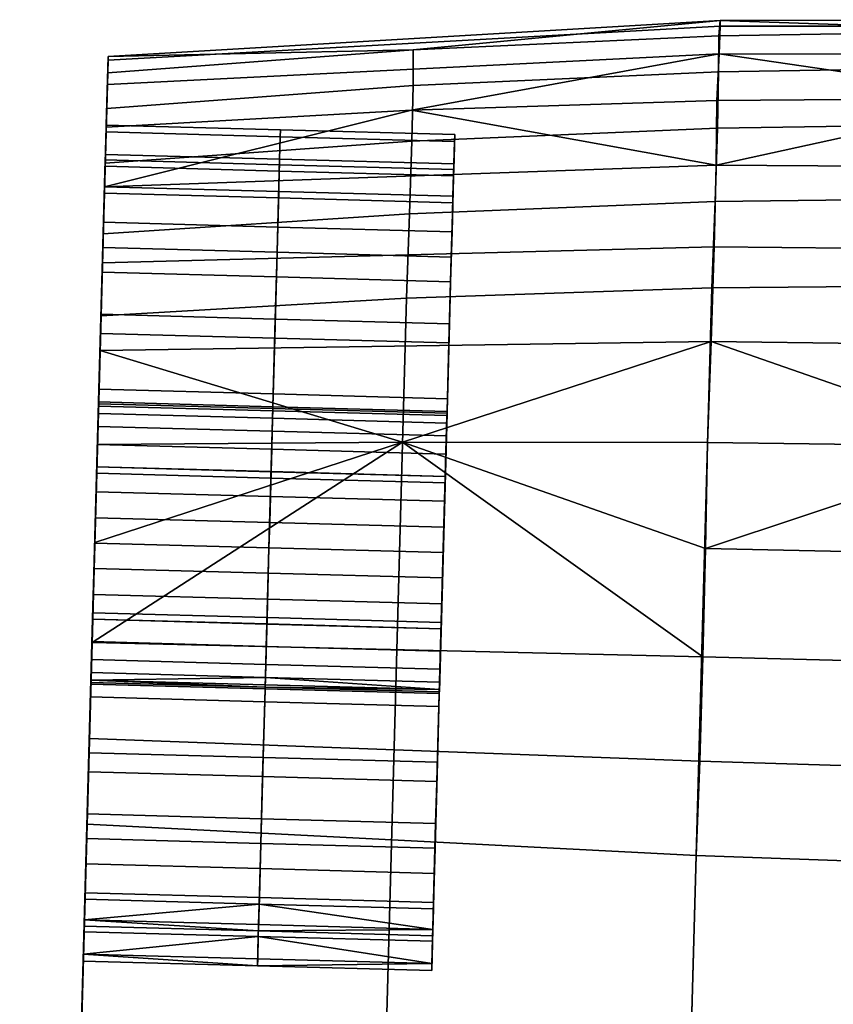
# Model space of a CAD drawing. Header units: millimetres. Extents: x -265 to 265, y -281 to 271.
# Tile 432 of 478: x -256 to -244, y 208 to 223. Entities that reach past the tile are written whole.
import ezdxf

# ---------------------------------------------------------------- set-up
doc = ezdxf.new("R2010")
doc.units = ezdxf.units.MM
doc.header["$MEASUREMENT"] = 0
doc.layers.add('podrucky', color=7, linetype='Continuous', true_color=0x000000)

msp = doc.modelspace()

# ---------------------------------------------------------------- meshes
at = {"layer": 'podrucky'}
mesh = msp.add_polyface(dxfattribs=at)
corners = [(-249.791, 220.878, 606.058), (-249.812, 220.093, 606.991), (-249.8, 220.557, 607.175), (-249.826, 219.583, 607.976), (-249.815, 220.001, 608.249), (-249.846, 218.868, 608.855), (-249.805, 220.387, 605.967), (-249.788, 220.979, 604.966), (-249.802, 220.479, 604.966), (-249.805, 220.387, 603.965), (-249.836, 219.222, 609.209), (-249.87, 217.989, 609.57), (-249.863, 218.263, 609.988), (-249.897, 217.005, 610.08), (-249.812, 220.093, 602.942), (-249.791, 220.878, 603.874), (-249.8, 220.557, 602.758), (-249.826, 219.583, 601.957), (-249.846, 218.868, 601.077), (-249.815, 220.001, 601.683), (-249.87, 217.989, 600.363), (-249.836, 219.222, 600.724), (-249.897, 217.005, 599.852), (-249.863, 218.263, 599.944), (-252.299, 220.626, 602.758), (-252.314, 220.07, 601.683), (-249.815, 220.001, 601.683), (-249.8, 220.557, 602.758), (-252.29, 220.947, 603.874), (-249.791, 220.878, 603.874), (-252.336, 219.291, 600.724), (-249.836, 219.222, 600.724), (-252.287, 221.047, 604.966), (-249.788, 220.979, 604.966), (-252.299, 220.626, 607.175), (-252.29, 220.947, 606.058), (-249.791, 220.878, 606.058), (-249.8, 220.557, 607.175), (-252.314, 220.07, 608.249), (-249.815, 220.001, 608.249), (-252.336, 219.291, 609.209), (-249.836, 219.222, 609.209), (-252.312, 220.161, 602.942), (-249.812, 220.093, 602.942), (-249.826, 219.583, 601.957), (-252.326, 219.651, 601.957), (-252.304, 220.456, 603.965), (-249.805, 220.387, 603.965), (-249.846, 218.868, 601.077), (-252.346, 218.937, 601.077), (-252.301, 220.547, 604.966), (-249.802, 220.479, 604.966), (-252.312, 220.161, 606.991), (-249.812, 220.093, 606.991), (-249.805, 220.387, 605.967), (-252.304, 220.456, 605.967), (-252.326, 219.651, 607.976), (-249.826, 219.583, 607.976), (-252.346, 218.937, 608.855), (-249.846, 218.868, 608.855), (-246.053, 220.017, 610.764), (-250.436, 219.844, 610.604), (-250.479, 218.631, 611.452), (-246.099, 218.779, 611.66), (-246.019, 221.073, 609.617), (-250.402, 220.884, 609.508), (-246.001, 221.879, 608.282), (-250.385, 221.681, 608.224), (-254.76, 222.1, 605.429), (-250.382, 222.194, 606.835), (-245.98, 222.616, 605.331), (-245.979, 222.532, 603.773), (-254.761, 222.047, 603.986), (-254.771, 221.698, 602.584), (-245.994, 222.139, 602.264), (-246.025, 221.467, 600.891), (-246.038, 220.539, 599.676), (-250.405, 221.328, 601.065), (-254.811, 220.229, 600.185), (-246.065, 219.366, 598.649), (-254.841, 219.14, 599.238), (-254.875, 217.879, 598.534), (-246.107, 218.01, 597.878)]
mesh.append_faces([[corners[k] for k in face] for face in [(0, 1, 2, 2), (3, 2, 1, 1), (2, 3, 4, 4), (5, 4, 3, 3), (6, 0, 7, 7), (7, 8, 6, 6), (6, 1, 0, 0), (9, 8, 7, 7), (4, 5, 10, 10), (11, 10, 5, 5), (10, 11, 12, 12), (13, 12, 11, 11), (14, 15, 16, 16), (15, 14, 9, 9), (9, 7, 15, 15), (17, 14, 16, 16), (18, 17, 19, 19), (16, 19, 17, 17), (20, 18, 21, 21), (19, 21, 18, 18), (22, 20, 23, 23), (21, 23, 20, 20), (24, 25, 26, 27), (28, 24, 27, 29), (25, 30, 31, 26), (32, 28, 29, 33), (34, 35, 36, 37), (38, 34, 37, 39), (40, 38, 39, 41), (33, 36, 35, 32), (42, 43, 44, 45), (46, 47, 43, 42), (45, 44, 48, 49), (50, 51, 47, 46), (52, 53, 54, 55), (56, 57, 53, 52), (58, 59, 57, 56), (51, 50, 55, 54), (60, 61, 62, 63), (64, 65, 61, 60), (66, 67, 65, 64), (68, 69, 70, 70), (70, 71, 72, 68), (73, 72, 71, 74), (75, 76, 77, 77), (78, 77, 76, 76), (76, 79, 80, 78), (81, 80, 79, 82)]])
mesh = msp.add_polyface(dxfattribs=at)
corners = [(-237.496, 213.26, 597.086), (-246.228, 213.487, 597.342), (-246.189, 215.041, 597.218), (-237.452, 214.853, 596.969), (-228.768, 213.007, 597.343), (-228.721, 214.561, 597.218), (-246.16, 216.559, 597.401), (-241.783, 216.505, 597.224), (-237.409, 216.407, 597.165), (-250.537, 216.567, 597.696), (-233.037, 216.265, 597.224), (-241.678, 220.072, 610.86), (-246.053, 220.017, 610.764), (-246.099, 218.779, 611.66), (-241.721, 218.819, 611.784), (-241.646, 221.138, 609.683), (-246.019, 221.073, 609.617), (-241.626, 221.95, 608.318), (-246.001, 221.879, 608.282), (-237.311, 220.01, 610.892), (-237.345, 218.752, 611.826), (-237.281, 221.08, 609.705), (-237.258, 221.893, 608.329), (-232.947, 219.831, 610.86), (-232.974, 218.578, 611.784), (-232.92, 220.898, 609.683), (-232.896, 221.709, 608.317), (-250.385, 221.681, 608.224), (-246, 222.394, 606.843), (-250.382, 222.194, 606.835), (-241.62, 222.466, 606.848), (-237.244, 222.409, 606.85), (-232.873, 222.225, 606.848), (-237.24, 222.534, 603.702), (-245.979, 222.532, 603.773), (-245.98, 222.616, 605.331), (-237.238, 222.627, 605.298), (-237.252, 222.125, 602.157), (-245.994, 222.139, 602.264), (-228.52, 222.052, 603.773), (-228.513, 222.135, 605.331), (-228.525, 221.658, 602.264), (-241.646, 221.502, 600.786), (-246.025, 221.467, 600.891), (-237.271, 221.434, 600.751), (-250.405, 221.328, 601.065), (-232.899, 221.262, 600.786), (-237.33, 219.281, 598.453), (-246.065, 219.366, 598.649), (-246.038, 220.539, 599.676), (-237.297, 220.482, 599.506), (-237.368, 217.894, 597.66), (-246.107, 218.01, 597.878), (-228.606, 218.885, 598.649), (-228.569, 220.059, 599.676), (-228.639, 217.53, 597.878)]
mesh.append_faces([[corners[k] for k in face] for face in [(0, 1, 2, 3), (4, 0, 3, 5), (2, 6, 7, 7), (3, 2, 7, 8), (9, 2, 1, 1), (9, 6, 2, 2), (8, 10, 3, 3), (11, 12, 13, 14), (15, 16, 12, 11), (17, 18, 16, 15), (19, 11, 14, 20), (21, 15, 11, 19), (22, 17, 15, 21), (23, 19, 20, 24), (25, 21, 19, 23), (26, 22, 21, 25), (27, 18, 28, 29), (18, 17, 30, 28), (31, 30, 17, 22), (26, 32, 31, 22), (33, 34, 35, 36), (37, 38, 34, 33), (39, 33, 36, 40), (41, 37, 33, 39), (28, 35, 29, 29), (36, 30, 31, 31), (30, 36, 35, 35), (36, 31, 32, 32), (28, 30, 35, 35), (38, 42, 43, 43), (38, 37, 44, 42), (45, 38, 43, 43), (46, 44, 37, 37), (41, 46, 37, 37), (32, 40, 36, 36), (47, 48, 49, 50), (51, 52, 48, 47), (53, 47, 50, 54), (55, 51, 47, 53), (50, 42, 44, 44), (42, 50, 49, 49), (50, 44, 46, 46), (43, 42, 49, 49), (9, 52, 6, 6), (52, 7, 6, 6), (52, 51, 8, 7), (51, 10, 8, 8), (46, 54, 50, 50)]])
mesh = msp.add_polyface(dxfattribs=at)
corners = [(-254.835, 219.359, 600.724), (-254.861, 218.4, 599.944), (-252.362, 218.332, 599.944), (-252.336, 219.291, 600.724), (-254.813, 220.138, 601.683), (-252.314, 220.07, 601.683), (-254.798, 220.695, 602.758), (-252.299, 220.626, 602.758), (-254.789, 221.016, 603.874), (-252.29, 220.947, 603.874), (-254.786, 221.116, 604.966), (-252.287, 221.047, 604.966), (-252.29, 220.947, 606.058), (-254.789, 221.016, 606.058), (-254.798, 220.695, 607.175), (-252.299, 220.626, 607.175), (-254.813, 220.138, 608.249), (-252.314, 220.07, 608.249), (-254.861, 218.4, 609.988), (-254.835, 219.359, 609.209), (-252.336, 219.291, 609.209), (-252.362, 218.332, 609.988), (-254.824, 219.72, 601.957), (-252.326, 219.651, 601.957), (-252.346, 218.937, 601.077), (-254.845, 219.006, 601.077), (-254.811, 220.23, 602.942), (-252.312, 220.161, 602.942), (-254.803, 220.524, 603.965), (-252.304, 220.456, 603.965), (-254.8, 220.616, 604.966), (-252.301, 220.547, 604.966), (-254.803, 220.524, 605.967), (-252.304, 220.456, 605.967), (-254.811, 220.23, 606.991), (-252.312, 220.161, 606.991), (-254.824, 219.72, 607.976), (-252.326, 219.651, 607.976), (-254.845, 219.006, 608.855), (-252.346, 218.937, 608.855), (-254.803, 220.524, 605.967), (-254.912, 216.532, 606.38), (-254.811, 220.23, 606.991), (-254.897, 217.084, 604.602), (-254.896, 217.117, 604.966), (-254.8, 220.616, 604.966), (-254.803, 220.524, 603.965), (-254.932, 215.854, 603.107), (-254.811, 220.23, 602.942), (-254.824, 219.72, 601.957), (-254.801, 220.57, 609.354), (-254.861, 218.4, 609.988), (-254.829, 219.554, 610.38), (-254.813, 220.138, 608.249), (-254.835, 219.359, 609.209), (-254.789, 221.016, 606.058), (-254.766, 221.865, 606.823), (-254.76, 222.1, 605.429), (-254.761, 222.047, 603.986), (-254.786, 221.116, 604.966), (-254.779, 221.354, 608.141), (-254.798, 220.695, 607.175), (-254.789, 221.016, 603.874), (-254.771, 221.698, 602.584), (-254.813, 220.138, 601.683), (-254.787, 221.085, 601.31), (-254.798, 220.695, 602.758), (-254.811, 220.229, 600.185), (-254.835, 219.359, 600.724), (-254.841, 219.14, 599.238), (-254.861, 218.4, 599.944), (-254.829, 219.554, 610.38), (-254.861, 218.376, 611.161), (-250.479, 218.631, 611.452), (-250.436, 219.844, 610.604), (-254.779, 221.354, 608.141), (-254.801, 220.57, 609.354), (-250.402, 220.884, 609.508), (-250.385, 221.681, 608.224), (-254.766, 221.865, 606.823), (-250.382, 222.194, 606.835), (-254.76, 222.1, 605.429), (-254.771, 221.698, 602.584), (-245.994, 222.139, 602.264), (-250.405, 221.328, 601.065), (-254.787, 221.085, 601.31), (-254.811, 220.229, 600.185)]
mesh.append_faces([[corners[k] for k in face] for face in [(0, 1, 2, 3), (4, 0, 3, 5), (6, 4, 5, 7), (8, 6, 7, 9), (10, 8, 9, 11), (11, 12, 13, 10), (14, 13, 12, 15), (16, 14, 15, 17), (18, 19, 20, 21), (19, 16, 17, 20), (22, 23, 24, 25), (26, 27, 23, 22), (28, 29, 27, 26), (30, 31, 29, 28), (31, 30, 32, 33), (34, 35, 33, 32), (36, 37, 35, 34), (38, 39, 37, 36), (40, 41, 42, 42), (43, 44, 45, 45), (43, 45, 46, 46), (47, 48, 49, 49), (50, 51, 52, 52), (53, 54, 50, 50), (51, 50, 54, 54), (55, 56, 57, 57), (57, 58, 59, 59), (60, 56, 61, 61), (60, 61, 53, 53), (57, 59, 55, 55), (58, 62, 59, 59), (56, 55, 61, 61), (53, 50, 60, 60), (63, 62, 58, 58), (64, 63, 65, 65), (62, 63, 66, 66), (65, 67, 68, 68), (66, 63, 64, 64), (65, 68, 64, 64), (69, 70, 67, 67), (67, 70, 68, 68), (71, 72, 73, 74), (75, 76, 77, 78), (79, 75, 78, 80), (76, 71, 74, 77), (81, 79, 80, 80), (82, 83, 84, 85), (86, 85, 84, 84)]])
mesh = msp.add_polyface(dxfattribs=at)
corners = [(-250.009, 212.957, 610.08), (-250.014, 212.773, 610.545), (-249.98, 213.98, 610.374), (-250.07, 210.74, 609.209), (-250.043, 211.699, 609.988), (-250.036, 211.972, 609.57), (-250.009, 212.957, 599.852), (-250.043, 211.699, 599.944), (-250.036, 211.972, 600.363), (-250.07, 210.74, 600.724), (-249.98, 213.98, 599.558), (-250.014, 212.773, 599.387), (-221.041, 175.009, 623.078), (-220.777, 184.611, 617.262), (-220.537, 193.355, 623.825), (-219.875, 217.414, 611.161), (-219.814, 219.608, 609.354), (-219.793, 220.392, 608.141), (-220.076, 210.121, 599.247), (-219.779, 220.903, 606.823), (-220.753, 185.489, 627.436), (-219.889, 216.917, 598.534), (-220.042, 211.352, 598.553), (-237.538, 211.721, 597.517), (-246.273, 211.99, 597.775), (-246.228, 213.487, 597.342), (-237.496, 213.26, 597.086), (-237.576, 210.326, 598.228), (-246.323, 210.635, 598.483), (-228.805, 211.509, 597.776), (-228.768, 213.007, 597.343), (-228.83, 210.154, 598.483), (-246.871, 190.697, 611.569), (-238.13, 190.201, 611.115), (-242.677, 184.034, 615.321), (-247.045, 184.39, 615.709), (-238.305, 183.835, 615.192), (-251.407, 184.903, 616.356), (-220.004, 212.727, 598.114), (-220.042, 211.352, 598.553), (-229.378, 190.216, 611.57), (-229.552, 183.909, 615.71), (-233.93, 183.794, 615.321), (-220.076, 210.121, 599.247), (-220.777, 184.611, 617.262), (-225.168, 184.182, 616.357), (-246.742, 195.387, 625.258), (-251.131, 194.961, 624.661), (-251.371, 186.746, 628.662), (-246.991, 186.923, 629.539), (-246.099, 218.779, 611.66), (-250.479, 218.631, 611.452), (-242.359, 195.594, 625.617), (-242.605, 186.98, 630.066), (-241.721, 218.819, 611.784), (-237.982, 195.582, 625.736), (-238.221, 186.919, 630.241), (-237.345, 218.752, 611.826), (-233.612, 195.353, 625.616), (-233.84, 186.739, 630.065), (-232.974, 218.578, 611.784), (-229.249, 194.905, 625.257), (-229.466, 186.44, 629.538), (-228.605, 218.297, 611.659), (-224.891, 194.239, 624.66), (-225.103, 186.023, 628.661), (-224.24, 217.909, 611.452), (-220.753, 185.489, 627.436), (-220.537, 193.355, 623.825), (-219.875, 217.414, 611.161)]
mesh.append_faces([[corners[k] for k in face] for face in [(0, 1, 2, 2), (3, 4, 5, 5), (0, 5, 4, 4), (0, 4, 1, 1), (6, 7, 8, 8), (9, 8, 7, 7), (10, 11, 6, 6), (7, 6, 11, 11), (12, 13, 14, 14), (13, 15, 14, 14), (13, 16, 15, 15), (16, 13, 17, 17), (18, 19, 13, 13), (17, 13, 19, 19), (20, 12, 14, 14), (21, 18, 22, 22), (23, 24, 25, 26), (27, 28, 24, 23), (29, 23, 26, 30), (31, 27, 23, 29), (32, 28, 27, 33), (32, 34, 35, 35), (34, 33, 36, 36), (37, 32, 35, 35), (34, 32, 33, 33), (29, 30, 38, 39), (33, 27, 31, 40), (41, 42, 40, 40), (42, 33, 40, 40), (36, 33, 42, 42), (40, 31, 43, 44), (45, 40, 44, 44), (41, 40, 45, 45), (39, 43, 31, 29), (46, 47, 48, 49), (50, 51, 47, 46), (52, 46, 49, 53), (54, 50, 46, 52), (55, 52, 53, 56), (57, 54, 52, 55), (58, 55, 56, 59), (60, 57, 55, 58), (61, 58, 59, 62), (63, 60, 58, 61), (64, 61, 62, 65), (66, 63, 61, 64), (64, 65, 67, 68), (66, 64, 68, 69)]])
mesh = msp.add_polyface(dxfattribs=at)
corners = [(-254.897, 217.084, 604.602), (-254.9, 216.977, 604.23), (-252.401, 216.908, 604.23), (-252.398, 217.015, 604.602), (-254.896, 217.117, 604.966), (-252.397, 217.049, 604.966), (-249.899, 216.947, 604.602), (-249.898, 216.98, 604.966), (-252.398, 217.015, 605.33), (-254.897, 217.084, 605.33), (-254.9, 216.977, 605.702), (-252.401, 216.908, 605.702), (-249.899, 216.947, 605.33), (-249.902, 216.84, 605.702), (-254.861, 218.4, 599.944), (-254.891, 217.326, 599.387), (-252.392, 217.257, 599.387), (-252.362, 218.332, 599.944), (-249.893, 217.188, 599.387), (-249.863, 218.263, 599.944), (-252.336, 219.291, 600.724), (-249.836, 219.222, 600.724), (-254.891, 217.326, 610.545), (-254.861, 218.4, 609.988), (-252.362, 218.332, 609.988), (-252.392, 217.257, 610.545), (-252.336, 219.291, 609.209), (-249.836, 219.222, 609.209), (-249.863, 218.263, 609.988), (-249.893, 217.188, 610.545), (-254.869, 218.127, 600.363), (-252.369, 218.058, 600.363), (-252.396, 217.073, 599.852), (-254.896, 217.142, 599.852), (-254.845, 219.006, 601.077), (-252.346, 218.937, 601.077), (-249.87, 217.989, 600.363), (-249.897, 217.005, 599.852), (-249.846, 218.868, 601.077), (-254.869, 218.127, 609.57), (-252.369, 218.058, 609.57), (-252.346, 218.937, 608.855), (-254.845, 219.006, 608.855), (-254.896, 217.142, 610.08), (-252.396, 217.073, 610.08), (-249.87, 217.989, 609.57), (-249.846, 218.868, 608.855), (-249.897, 217.005, 610.08), (-254.824, 219.72, 607.976), (-254.811, 220.23, 606.991), (-254.932, 215.854, 606.826), (-254.9, 216.977, 605.702), (-254.8, 220.616, 604.966), (-254.897, 217.084, 605.33), (-254.896, 217.117, 604.966), (-254.803, 220.524, 605.967), (-254.845, 219.006, 608.855), (-254.951, 215.118, 606.966), (-255.034, 212.11, 609.57), (-254.869, 218.127, 609.57), (-254.921, 216.212, 606.64), (-254.905, 216.792, 606.061), (-254.912, 216.532, 606.38), (-254.803, 220.524, 603.965), (-254.811, 220.23, 602.942), (-254.905, 216.792, 603.872), (-254.9, 216.977, 604.23), (-254.897, 217.084, 604.602), (-254.951, 215.118, 602.966), (-254.824, 219.72, 601.957), (-254.845, 219.006, 601.077), (-254.912, 216.532, 603.552), (-254.921, 216.212, 603.292), (-254.932, 215.854, 603.107), (-254.941, 215.482, 603), (-254.891, 217.326, 610.545), (-254.829, 219.554, 610.38), (-254.861, 218.4, 609.988), (-254.922, 216.21, 610.866), (-254.951, 215.118, 610.966), (-254.861, 218.376, 611.161), (-254.891, 217.326, 599.387), (-254.861, 218.4, 599.944), (-254.841, 219.14, 599.238), (-254.875, 217.879, 598.534), (-254.922, 216.21, 599.066), (-246.107, 218.01, 597.878), (-250.537, 216.567, 597.696), (-254.875, 217.879, 598.534)]
mesh.append_faces([[corners[k] for k in face] for face in [(0, 1, 2, 3), (4, 0, 3, 5), (5, 3, 6, 7), (5, 8, 9, 4), (10, 9, 8, 11), (11, 8, 12, 13), (7, 12, 8, 5), (14, 15, 16, 17), (17, 16, 18, 19), (20, 17, 19, 21), (22, 23, 24, 25), (24, 26, 27, 28), (25, 24, 28, 29), (30, 31, 32, 33), (34, 35, 31, 30), (31, 36, 37, 32), (35, 38, 36, 31), (39, 40, 41, 42), (43, 44, 40, 39), (40, 45, 46, 41), (44, 47, 45, 40), (48, 49, 50, 50), (51, 52, 53, 53), (52, 54, 53, 53), (55, 52, 51, 51), (56, 48, 57, 57), (58, 59, 56, 56), (49, 60, 50, 50), (61, 55, 51, 51), (60, 49, 62, 62), (61, 62, 55, 55), (63, 64, 65, 65), (63, 66, 67, 67), (68, 69, 70, 70), (66, 63, 65, 65), (71, 64, 72, 72), (72, 64, 73, 73), (68, 74, 69, 69), (65, 64, 71, 71), (75, 76, 77, 77), (78, 79, 80, 80), (80, 75, 78, 78), (76, 75, 80, 80), (81, 82, 83, 83), (83, 84, 81, 81), (84, 85, 81, 81), (86, 87, 88, 88)]])
mesh = msp.add_polyface(dxfattribs=at)
corners = [(-254.981, 214.024, 603.292), (-254.99, 213.705, 603.552), (-252.491, 213.636, 603.552), (-252.482, 213.956, 603.292), (-254.972, 214.382, 603.107), (-252.473, 214.314, 603.107), (-252.462, 214.686, 603), (-252.452, 215.05, 602.966), (-254.951, 215.118, 602.966), (-254.961, 214.754, 603), (-254.932, 215.854, 603.107), (-254.941, 215.482, 603), (-252.442, 215.413, 603), (-252.432, 215.785, 603.107), (-252.432, 215.785, 606.826), (-252.442, 215.413, 606.933), (-254.941, 215.482, 606.933), (-254.932, 215.854, 606.826), (-254.951, 215.118, 606.966), (-252.452, 215.05, 606.966), (-252.462, 214.686, 606.933), (-254.961, 214.754, 606.933), (-254.972, 214.382, 606.826), (-252.473, 214.314, 606.826), (-254.981, 214.024, 606.64), (-252.482, 213.956, 606.64), (-254.99, 213.705, 606.38), (-252.491, 213.636, 606.38), (-254.997, 213.445, 606.061), (-252.498, 213.376, 606.061), (-252.482, 213.958, 599.066), (-252.452, 215.05, 598.966), (-254.951, 215.118, 598.966), (-254.981, 214.027, 599.066), (-252.452, 215.05, 610.966), (-252.482, 213.958, 610.866), (-254.981, 214.027, 610.866), (-254.951, 215.118, 610.966), (-252.479, 214.049, 599.558), (-254.979, 214.118, 599.558), (-254.951, 215.118, 599.466), (-252.452, 215.05, 599.466), (-254.924, 216.119, 599.558), (-252.425, 216.05, 599.558), (-252.508, 213.026, 599.852), (-255.007, 213.094, 599.852), (-254.951, 215.118, 610.466), (-252.452, 215.05, 610.466), (-252.425, 216.05, 610.374), (-254.924, 216.119, 610.374), (-254.979, 214.118, 610.374), (-252.479, 214.049, 610.374), (-255.007, 213.094, 610.08), (-252.508, 213.026, 610.08), (-254.951, 215.118, 606.966), (-254.824, 219.72, 607.976), (-254.941, 215.482, 606.933), (-254.932, 215.854, 606.826), (-254.924, 216.119, 610.374), (-254.896, 217.142, 610.08), (-254.979, 214.118, 610.374), (-255.007, 213.094, 610.08), (-254.869, 218.127, 609.57), (-254.869, 218.127, 600.363), (-255.059, 211.231, 601.077), (-254.845, 219.006, 601.077), (-254.924, 216.119, 599.558), (-255.007, 213.094, 599.852), (-254.896, 217.142, 599.852), (-254.932, 215.854, 603.107), (-254.824, 219.72, 601.957), (-254.941, 215.482, 603), (-255.034, 212.11, 600.363), (-254.951, 215.118, 602.966), (-254.951, 215.118, 599.466), (-254.979, 214.118, 599.558), (-255.059, 211.231, 608.855), (-255.034, 212.11, 609.57), (-254.845, 219.006, 608.855), (-254.951, 215.118, 610.466), (-254.961, 214.754, 606.933), (-255.078, 210.517, 607.976), (-255.078, 210.517, 601.957), (-254.961, 214.754, 603), (-254.912, 216.531, 598.11), (-254.951, 215.118, 598.966), (-254.875, 217.879, 598.534), (-254.951, 215.125, 597.966), (-254.922, 216.21, 599.066), (-254.99, 213.689, 598.114), (-254.981, 214.027, 599.066), (-250.537, 216.567, 597.696), (-254.99, 213.689, 598.114), (-254.951, 215.125, 597.966), (-254.875, 217.879, 598.534), (-254.912, 216.531, 598.11)]
mesh.append_faces([[corners[k] for k in face] for face in [(0, 1, 2, 3), (4, 0, 3, 5), (6, 7, 8, 9), (10, 11, 12, 13), (11, 8, 7, 12), (9, 4, 5, 6), (14, 15, 16, 17), (18, 16, 15, 19), (19, 20, 21, 18), (22, 21, 20, 23), (24, 22, 23, 25), (26, 24, 25, 27), (28, 26, 27, 29), (30, 31, 32, 33), (34, 35, 36, 37), (38, 39, 40, 41), (42, 43, 41, 40), (39, 38, 44, 45), (46, 47, 48, 49), (47, 46, 50, 51), (52, 53, 51, 50), (54, 55, 56, 56), (56, 55, 57, 57), (58, 59, 60, 60), (61, 59, 62, 62), (63, 64, 65, 65), (66, 67, 68, 68), (69, 70, 71, 71), (72, 63, 68, 68), (65, 64, 73, 73), (66, 74, 75, 75), (76, 77, 78, 78), (58, 60, 79, 79), (80, 81, 54, 54), (60, 59, 61, 61), (78, 54, 76, 76), (77, 61, 62, 62), (67, 72, 68, 68), (66, 75, 67, 67), (73, 82, 83, 83), (84, 85, 86, 86), (85, 84, 87, 87), (88, 86, 85, 85), (85, 89, 90, 90), (87, 89, 85, 85), (91, 92, 93, 93), (94, 91, 95, 95)]])
mesh = msp.add_polyface(dxfattribs=at)
corners = [(-252.617, 209.052, 604.966), (-255.113, 209.221, 603.874), (-255.116, 209.121, 604.966), (-252.605, 209.473, 602.758), (-255.104, 209.542, 602.758), (-255.068, 210.877, 600.724), (-255.09, 210.098, 601.683), (-252.59, 210.03, 601.683), (-252.568, 210.809, 600.724), (-250.115, 209.083, 603.874), (-250.106, 209.404, 602.758), (-250.092, 209.961, 601.683), (-255.09, 210.098, 608.249), (-255.068, 210.877, 609.209), (-252.568, 210.809, 609.209), (-252.59, 210.03, 608.249), (-255.104, 209.542, 607.175), (-252.605, 209.473, 607.175), (-255.113, 209.221, 606.058), (-252.614, 209.152, 606.058), (-250.106, 209.404, 607.175), (-250.115, 209.083, 606.058), (-250.118, 208.983, 604.966), (-250.092, 209.961, 608.249), (-252.604, 209.552, 604.966), (-255.103, 209.62, 604.966), (-255.1, 209.712, 603.965), (-252.593, 209.938, 602.942), (-255.092, 210.006, 602.942), (-255.078, 210.517, 601.957), (-252.579, 210.448, 601.957), (-250.102, 209.575, 603.965), (-250.08, 210.379, 601.957), (-250.094, 209.869, 602.942), (-250.104, 209.483, 604.966), (-255.092, 210.006, 606.991), (-252.593, 209.938, 606.991), (-252.579, 210.448, 607.976), (-255.078, 210.517, 607.976), (-255.1, 209.712, 605.967), (-252.602, 209.643, 605.967), (-250.102, 209.575, 605.967), (-250.094, 209.869, 606.991), (-250.08, 210.379, 607.976), (-255.103, 209.62, 604.966), (-255.002, 213.26, 604.23), (-255.1, 209.712, 603.965), (-254.99, 213.705, 603.552), (-255.092, 210.006, 602.942), (-255.523, 194.317, 623.825), (-254.861, 218.376, 611.161), (-254.951, 215.118, 610.966), (-254.981, 214.027, 610.866), (-255.764, 185.573, 617.262), (-255.012, 212.911, 610.545), (-255.041, 211.836, 609.988), (-255.068, 210.877, 609.209), (-255.09, 210.098, 608.249), (-255.104, 209.542, 607.175), (-256.028, 175.971, 623.078), (-255.116, 209.121, 604.966), (-255.113, 209.221, 606.058), (-255.113, 209.221, 603.874), (-255.09, 210.098, 601.683), (-255.104, 209.542, 602.758), (-255.062, 211.083, 599.247), (-254.861, 218.376, 611.161), (-255.523, 194.317, 623.825), (-251.131, 194.961, 624.661), (-250.479, 218.631, 611.452), (-255.74, 186.451, 627.436), (-251.371, 186.746, 628.662)]
mesh.append_faces([[corners[k] for k in face] for face in [(0, 1, 2, 2), (3, 4, 1, 1), (5, 6, 7, 8), (6, 4, 3, 7), (9, 3, 0, 0), (3, 1, 0, 0), (7, 3, 10, 11), (12, 13, 14, 15), (16, 12, 15, 17), (18, 16, 17, 19), (2, 18, 19, 0), (19, 17, 20, 21), (0, 19, 21, 22), (17, 15, 23, 20), (24, 25, 26, 26), (27, 26, 28, 28), (29, 30, 27, 28), (31, 24, 27, 27), (27, 24, 26, 26), (30, 32, 33, 27), (31, 34, 24, 24), (33, 31, 27, 27), (35, 36, 37, 38), (39, 40, 36, 35), (25, 24, 40, 39), (40, 41, 42, 36), (24, 34, 41, 40), (36, 42, 43, 37), (44, 45, 46, 46), (47, 48, 46, 46), (49, 50, 51, 51), (52, 53, 51, 51), (53, 54, 55, 55), (53, 56, 57, 57), (53, 57, 58, 58), (56, 53, 55, 55), (53, 59, 49, 49), (60, 53, 61, 61), (53, 58, 61, 61), (53, 60, 62, 62), (53, 52, 54, 54), (53, 49, 51, 51), (63, 53, 64, 64), (53, 63, 65, 65), (53, 62, 64, 64), (66, 67, 68, 69), (67, 70, 71, 68)]])
mesh = msp.add_polyface(dxfattribs=at)
corners = [(-249.863, 218.263, 609.988), (-249.897, 217.005, 610.08), (-249.893, 217.188, 610.545), (-249.926, 215.981, 610.374), (-249.923, 216.072, 610.866), (-249.953, 214.981, 610.466), (-249.893, 217.188, 599.387), (-249.897, 217.005, 599.852), (-249.863, 218.263, 599.944), (-249.926, 215.981, 599.558), (-249.923, 216.072, 599.066), (-249.983, 213.889, 599.066), (-249.953, 214.981, 599.466), (-249.953, 214.981, 598.966), (-249.983, 213.889, 610.866), (-249.953, 214.981, 610.966), (-249.98, 213.98, 610.374), (-250.014, 212.773, 610.545), (-249.98, 213.98, 599.558), (-250.014, 212.773, 599.387), (-254.99, 213.689, 598.114), (-250.537, 216.567, 597.696), (-246.228, 213.487, 597.342), (-249.902, 216.84, 605.702), (-249.899, 216.947, 605.33), (-250.004, 213.122, 605.702), (-249.898, 216.98, 604.966), (-250.008, 213.015, 605.33), (-249.999, 213.307, 606.061), (-249.907, 216.654, 606.061), (-249.974, 214.245, 606.826), (-249.933, 215.717, 606.826), (-249.923, 216.075, 606.64), (-249.914, 216.395, 606.38), (-249.983, 213.887, 606.64), (-249.992, 213.567, 606.38), (-249.899, 216.947, 604.602), (-250.008, 212.981, 604.966), (-249.914, 216.395, 603.552), (-249.999, 213.307, 603.872), (-249.907, 216.654, 603.872), (-249.923, 216.075, 603.292), (-249.992, 213.567, 603.552), (-249.902, 216.84, 604.23), (-250.004, 213.122, 604.23), (-249.933, 215.717, 603.107), (-249.943, 215.344, 603), (-249.974, 214.245, 603.107), (-249.953, 214.981, 602.966), (-249.963, 214.617, 603), (-249.983, 213.887, 603.292), (-250.008, 213.015, 604.602), (-249.963, 214.617, 606.933), (-249.943, 215.344, 606.933), (-249.953, 214.981, 606.966)]
mesh.append_faces([[corners[k] for k in face] for face in [(0, 1, 2, 2), (3, 2, 1, 1), (2, 3, 4, 4), (5, 4, 3, 3), (6, 7, 8, 8), (9, 7, 6, 6), (10, 9, 6, 6), (11, 12, 13, 13), (10, 13, 12, 12), (10, 12, 9, 9), (14, 15, 5, 5), (4, 5, 15, 15), (16, 14, 5, 5), (17, 14, 16, 16), (12, 11, 18, 18), (19, 18, 11, 11), (20, 21, 22, 22), (23, 24, 25, 25), (26, 27, 24, 24), (23, 28, 29, 29), (30, 31, 32, 32), (32, 33, 34, 34), (29, 35, 33, 33), (26, 36, 37, 37), (38, 39, 40, 40), (41, 42, 38, 38), (43, 40, 44, 44), (45, 46, 47, 47), (46, 48, 49, 49), (41, 45, 50, 50), (36, 43, 51, 51), (52, 53, 31, 31), (31, 30, 52, 52), (30, 32, 34, 34), (33, 35, 34, 34), (28, 23, 25, 25), (27, 25, 24, 24), (29, 28, 35, 35), (26, 37, 27, 27), (50, 45, 47, 47), (47, 46, 49, 49), (50, 42, 41, 41), (39, 44, 40, 40), (42, 39, 38, 38), (44, 51, 43, 43), (36, 51, 37, 37), (52, 54, 53, 53)]])
mesh = msp.add_polyface(dxfattribs=at)
corners = [(-252.508, 213.05, 604.966), (-255.006, 213.152, 604.602), (-255.006, 213.119, 604.966), (-252.504, 213.191, 604.23), (-255.002, 213.26, 604.23), (-254.99, 213.705, 603.552), (-254.997, 213.445, 603.872), (-252.498, 213.376, 603.872), (-252.491, 213.636, 603.552), (-250.008, 213.015, 604.602), (-255.002, 213.26, 605.702), (-254.997, 213.445, 606.061), (-252.498, 213.376, 606.061), (-252.504, 213.191, 605.702), (-255.006, 213.152, 605.33), (-252.506, 213.084, 605.33), (-255.041, 211.836, 599.944), (-255.068, 210.877, 600.724), (-252.568, 210.809, 600.724), (-252.543, 211.768, 599.944), (-255.012, 212.911, 599.387), (-252.513, 212.842, 599.387), (-254.981, 214.027, 599.066), (-252.482, 213.958, 599.066), (-255.012, 212.911, 610.545), (-254.981, 214.027, 610.866), (-252.482, 213.958, 610.866), (-252.513, 212.842, 610.545), (-255.041, 211.836, 609.988), (-252.543, 211.768, 609.988), (-255.068, 210.877, 609.209), (-252.568, 210.809, 609.209), (-255.059, 211.231, 601.077), (-252.559, 211.162, 601.077), (-252.579, 210.448, 601.957), (-255.078, 210.517, 601.957), (-255.034, 212.11, 600.363), (-252.535, 212.041, 600.363), (-255.007, 213.094, 599.852), (-252.508, 213.026, 599.852), (-255.034, 212.11, 609.57), (-252.535, 212.041, 609.57), (-252.508, 213.026, 610.08), (-255.007, 213.094, 610.08), (-255.059, 211.231, 608.855), (-252.559, 211.162, 608.855), (-255.078, 210.517, 607.976), (-252.579, 210.448, 607.976), (-255.078, 210.517, 607.976), (-254.961, 214.754, 606.933), (-254.972, 214.382, 606.826), (-254.981, 214.024, 606.64), (-255.092, 210.006, 606.991), (-254.99, 213.705, 606.38), (-254.997, 213.445, 606.061), (-254.951, 215.118, 606.966), (-255.059, 211.231, 608.855), (-255.1, 209.712, 605.967), (-255.002, 213.26, 605.702), (-255.006, 213.152, 605.33), (-255.103, 209.62, 604.966), (-254.981, 214.024, 603.292), (-254.972, 214.382, 603.107), (-255.092, 210.006, 602.942), (-254.997, 213.445, 603.872), (-254.99, 213.705, 603.552), (-255.1, 209.712, 603.965), (-254.961, 214.754, 603), (-255.078, 210.517, 601.957), (-255.002, 213.26, 604.23), (-255.006, 213.119, 604.966), (-255.006, 213.152, 604.602), (-254.869, 218.127, 600.363), (-255.034, 212.11, 600.363), (-255.059, 211.231, 601.077), (-254.951, 215.118, 602.966), (-255.028, 212.314, 598.553), (-255.012, 212.911, 599.387), (-254.981, 214.027, 599.066), (-254.99, 213.689, 598.114), (-255.062, 211.083, 599.247), (-255.041, 211.836, 599.944), (-255.09, 210.098, 601.683), (-255.068, 210.877, 600.724)]
mesh.append_faces([[corners[k] for k in face] for face in [(0, 1, 2, 2), (3, 4, 1, 1), (5, 6, 7, 8), (6, 4, 3, 7), (3, 1, 9, 9), (1, 0, 9, 9), (10, 11, 12, 13), (14, 10, 13, 15), (2, 14, 15, 0), (16, 17, 18, 19), (20, 16, 19, 21), (22, 20, 21, 23), (24, 25, 26, 27), (28, 24, 27, 29), (30, 28, 29, 31), (32, 33, 34, 35), (36, 37, 33, 32), (38, 39, 37, 36), (40, 41, 42, 43), (44, 45, 41, 40), (46, 47, 45, 44), (48, 49, 50, 50), (50, 51, 52, 52), (53, 54, 52, 52), (52, 51, 53, 53), (55, 48, 56, 56), (50, 52, 48, 48), (57, 58, 59, 59), (54, 58, 57, 57), (54, 57, 52, 52), (60, 57, 59, 59), (61, 62, 63, 63), (64, 65, 66, 66), (65, 61, 63, 63), (62, 67, 68, 68), (66, 69, 64, 64), (60, 70, 71, 71), (60, 59, 70, 70), (72, 73, 74, 74), (75, 74, 68, 68), (62, 68, 63, 63), (60, 71, 69, 69), (76, 77, 78, 78), (76, 78, 79, 79), (80, 77, 76, 76), (80, 81, 77, 77), (82, 83, 80, 80), (81, 80, 83, 83)]])
mesh = msp.add_polyface(dxfattribs=at)
corners = [(-252.482, 213.956, 603.292), (-252.491, 213.636, 603.552), (-249.992, 213.567, 603.552), (-249.983, 213.887, 603.292), (-254.921, 216.212, 603.292), (-254.932, 215.854, 603.107), (-252.432, 215.785, 603.107), (-252.422, 216.144, 603.292), (-254.912, 216.532, 603.552), (-252.413, 216.463, 603.552), (-254.905, 216.792, 603.872), (-252.406, 216.723, 603.872), (-252.462, 214.686, 603), (-252.473, 214.314, 603.107), (-249.974, 214.245, 603.107), (-249.963, 214.617, 603), (-254.9, 216.977, 604.23), (-252.401, 216.908, 604.23), (-252.442, 215.413, 603), (-252.452, 215.05, 602.966), (-249.953, 214.981, 602.966), (-249.943, 215.344, 603), (-249.933, 215.717, 603.107), (-249.923, 216.075, 603.292), (-249.914, 216.395, 603.552), (-249.907, 216.654, 603.872), (-249.902, 216.84, 604.23), (-252.398, 217.015, 604.602), (-249.899, 216.947, 604.602), (-254.905, 216.792, 606.061), (-254.9, 216.977, 605.702), (-252.401, 216.908, 605.702), (-252.406, 216.723, 606.061), (-254.921, 216.212, 606.64), (-254.912, 216.532, 606.38), (-252.413, 216.463, 606.38), (-252.422, 216.144, 606.64), (-254.932, 215.854, 606.826), (-252.432, 215.785, 606.826), (-249.902, 216.84, 605.702), (-249.907, 216.654, 606.061), (-249.914, 216.395, 606.38), (-249.923, 216.075, 606.64), (-249.933, 215.717, 606.826), (-252.452, 215.05, 606.966), (-252.442, 215.413, 606.933), (-249.943, 215.344, 606.933), (-249.953, 214.981, 606.966), (-249.963, 214.617, 606.933), (-249.974, 214.245, 606.826), (-252.473, 214.314, 606.826), (-252.462, 214.686, 606.933), (-252.491, 213.636, 606.38), (-252.482, 213.956, 606.64), (-249.983, 213.887, 606.64), (-249.992, 213.567, 606.38), (-254.891, 217.326, 599.387), (-254.922, 216.21, 599.066), (-252.422, 216.141, 599.066), (-252.392, 217.257, 599.387), (-254.951, 215.118, 598.966), (-252.452, 215.05, 598.966), (-249.953, 214.981, 598.966), (-249.923, 216.072, 599.066), (-249.983, 213.889, 599.066), (-252.482, 213.958, 599.066), (-249.893, 217.188, 599.387), (-252.392, 217.257, 610.545), (-252.422, 216.141, 610.866), (-254.922, 216.21, 610.866), (-254.891, 217.326, 610.545), (-254.951, 215.118, 610.966), (-252.452, 215.05, 610.966), (-249.923, 216.072, 610.866), (-249.953, 214.981, 610.966), (-249.893, 217.188, 610.545), (-249.983, 213.889, 610.866), (-252.482, 213.958, 610.866), (-254.896, 217.142, 599.852), (-252.396, 217.073, 599.852), (-252.425, 216.05, 599.558), (-254.924, 216.119, 599.558), (-249.926, 215.981, 599.558), (-249.953, 214.981, 599.466), (-252.452, 215.05, 599.466), (-249.98, 213.98, 599.558), (-252.479, 214.049, 599.558), (-249.897, 217.005, 599.852), (-252.396, 217.073, 610.08), (-254.896, 217.142, 610.08), (-254.924, 216.119, 610.374), (-252.425, 216.05, 610.374), (-252.452, 215.05, 610.466), (-249.953, 214.981, 610.466), (-249.926, 215.981, 610.374), (-249.897, 217.005, 610.08), (-252.479, 214.049, 610.374), (-249.98, 213.98, 610.374), (-254.951, 215.125, 597.966), (-254.912, 216.531, 598.11), (-250.537, 216.567, 597.696)]
mesh.append_faces([[corners[k] for k in face] for face in [(0, 1, 2, 3), (4, 5, 6, 7), (8, 4, 7, 9), (10, 8, 9, 11), (12, 13, 14, 15), (16, 10, 11, 17), (13, 0, 3, 14), (18, 19, 20, 21), (15, 20, 19, 12), (21, 22, 6, 18), (7, 6, 22, 23), (9, 7, 23, 24), (17, 11, 25, 26), (27, 17, 26, 28), (11, 9, 24, 25), (29, 30, 31, 32), (33, 34, 35, 36), (37, 33, 36, 38), (34, 29, 32, 35), (32, 31, 39, 40), (36, 35, 41, 42), (38, 36, 42, 43), (35, 32, 40, 41), (44, 45, 46, 47), (45, 38, 43, 46), (48, 49, 50, 51), (47, 48, 51, 44), (52, 53, 54, 55), (53, 50, 49, 54), (56, 57, 58, 59), (57, 60, 61, 58), (58, 61, 62, 63), (64, 62, 61, 65), (63, 66, 59, 58), (67, 68, 69, 70), (71, 69, 68, 72), (72, 68, 73, 74), (68, 67, 75, 73), (74, 76, 77, 72), (78, 79, 80, 81), (80, 82, 83, 84), (85, 86, 84, 83), (82, 80, 79, 87), (88, 89, 90, 91), (92, 93, 94, 91), (91, 94, 95, 88), (93, 92, 96, 97), (98, 99, 100, 100)]])
mesh = msp.add_polyface(dxfattribs=at)
corners = [(-252.498, 213.376, 603.872), (-252.504, 213.191, 604.23), (-250.004, 213.122, 604.23), (-249.999, 213.307, 603.872), (-252.491, 213.636, 603.552), (-249.992, 213.567, 603.552), (-250.008, 213.015, 604.602), (-252.508, 213.05, 604.966), (-250.008, 212.981, 604.966), (-252.498, 213.376, 606.061), (-252.491, 213.636, 606.38), (-249.992, 213.567, 606.38), (-249.999, 213.307, 606.061), (-252.506, 213.084, 605.33), (-252.504, 213.191, 605.702), (-250.004, 213.122, 605.702), (-250.008, 213.015, 605.33), (-250.092, 209.961, 608.249), (-250.07, 210.74, 609.209), (-250.061, 211.093, 608.855), (-250.036, 211.972, 609.57), (-250.106, 209.404, 607.175), (-250.08, 210.379, 607.976), (-250.115, 209.083, 606.058), (-250.094, 209.869, 606.991), (-250.102, 209.575, 605.967), (-250.118, 208.983, 604.966), (-250.036, 211.972, 600.363), (-250.07, 210.74, 600.724), (-250.061, 211.093, 601.077), (-250.092, 209.961, 601.683), (-250.104, 209.483, 604.966), (-250.102, 209.575, 603.965), (-250.115, 209.083, 603.874), (-250.094, 209.869, 602.942), (-250.08, 210.379, 601.957), (-250.106, 209.404, 602.758), (-252.543, 211.768, 599.944), (-252.568, 210.809, 600.724), (-250.07, 210.74, 600.724), (-250.043, 211.699, 599.944), (-252.59, 210.03, 601.683), (-250.092, 209.961, 601.683), (-252.482, 213.958, 599.066), (-252.513, 212.842, 599.387), (-250.014, 212.773, 599.387), (-249.983, 213.889, 599.066), (-250.115, 209.083, 603.874), (-252.617, 209.052, 604.966), (-250.118, 208.983, 604.966), (-250.106, 209.404, 602.758), (-252.605, 209.473, 602.758), (-249.983, 213.889, 610.866), (-250.014, 212.773, 610.545), (-252.513, 212.842, 610.545), (-252.482, 213.958, 610.866), (-252.568, 210.809, 609.209), (-252.543, 211.768, 609.988), (-250.043, 211.699, 609.988), (-250.07, 210.74, 609.209), (-252.59, 210.03, 608.249), (-250.092, 209.961, 608.249), (-252.535, 212.041, 600.363), (-250.036, 211.972, 600.363), (-250.061, 211.093, 601.077), (-252.559, 211.162, 601.077), (-250.08, 210.379, 601.957), (-252.579, 210.448, 601.957), (-252.479, 214.049, 599.558), (-249.98, 213.98, 599.558), (-250.009, 212.957, 599.852), (-252.508, 213.026, 599.852), (-249.98, 213.98, 610.374), (-252.479, 214.049, 610.374), (-252.508, 213.026, 610.08), (-250.009, 212.957, 610.08), (-252.559, 211.162, 608.855), (-250.061, 211.093, 608.855), (-250.036, 211.972, 609.57), (-252.535, 212.041, 609.57), (-252.579, 210.448, 607.976), (-250.08, 210.379, 607.976), (-246.228, 213.487, 597.342), (-246.273, 211.99, 597.775), (-255.028, 212.314, 598.553), (-254.99, 213.689, 598.114), (-255.062, 211.083, 599.247), (-246.323, 210.635, 598.483), (-251.407, 184.903, 616.356), (-255.764, 185.573, 617.262), (-246.871, 190.697, 611.569)]
mesh.append_faces([[corners[k] for k in face] for face in [(0, 1, 2, 3), (4, 0, 3, 5), (6, 7, 8, 8), (2, 1, 6, 6), (9, 10, 11, 12), (13, 14, 15, 16), (7, 13, 16, 8), (14, 9, 12, 15), (17, 18, 19, 19), (20, 19, 18, 18), (21, 17, 22, 22), (19, 22, 17, 17), (23, 24, 25, 25), (24, 23, 21, 21), (21, 22, 24, 24), (26, 23, 25, 25), (27, 28, 29, 29), (30, 29, 28, 28), (26, 31, 32, 32), (32, 33, 26, 26), (26, 25, 31, 31), (34, 33, 32, 32), (29, 30, 35, 35), (36, 35, 30, 30), (35, 36, 34, 34), (33, 34, 36, 36), (37, 38, 39, 40), (38, 41, 42, 39), (43, 44, 45, 46), (44, 37, 40, 45), (47, 48, 49, 49), (50, 51, 47, 47), (52, 53, 54, 55), (56, 57, 58, 59), (60, 56, 59, 61), (57, 54, 53, 58), (62, 63, 64, 65), (65, 64, 66, 67), (68, 69, 70, 71), (71, 70, 63, 62), (72, 73, 74, 75), (76, 77, 78, 79), (80, 81, 77, 76), (79, 78, 75, 74), (82, 83, 84, 85), (86, 84, 83, 87), (88, 89, 90, 90), (89, 86, 87, 90)]])

doc.saveas('drawing.dxf')
